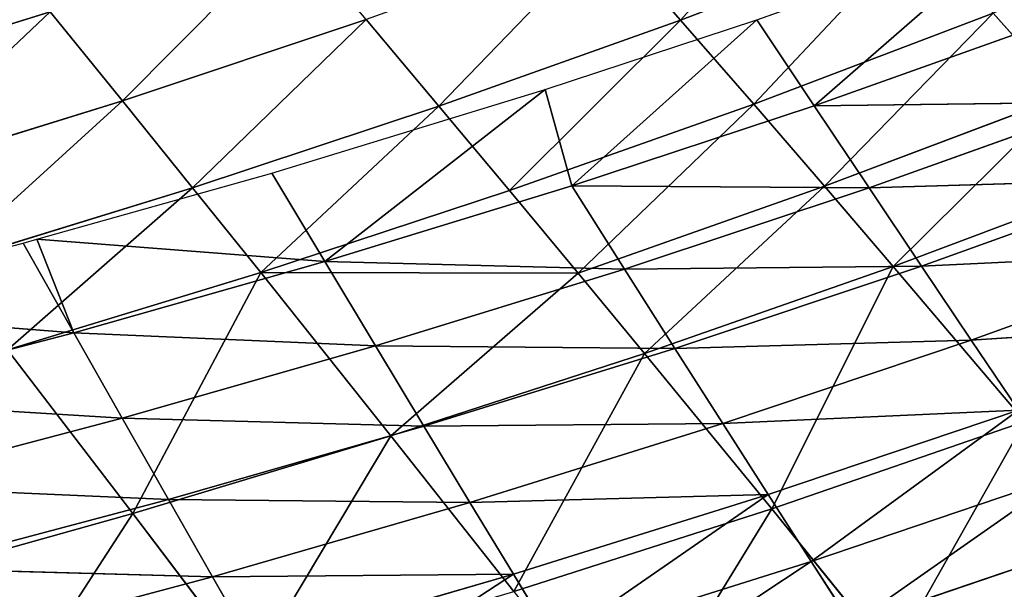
# Model space of a CAD drawing. Extents: x 0 to 500, y 0 to 390.
# Tile 644 of 656: x 364 to 384, y 25 to 37. Entities that reach past the tile are written whole.
import ezdxf

# ---------------------------------------------------------------- set-up
doc = ezdxf.new("R2010")
doc.units = 0
doc.header["$LTSCALE"] = 25.4
doc.layers.get('0').update_dxf_attribs({"linetype": 'CONTINUOUS'})

# ---------------------------------------------------------------- blocks, each defined once
blk = doc.blocks.new('ATLANTA505_-_S_STL')
at = {"color": 0}
for p, q in [((381.471, 112.387, 365.82), (379.088, 104.963, 362.875)), ((381.471, 112.387, 365.82), (379.088, 104.963, 362.875)), ((366.407, 97.977, 362.972), (363.45, 105.144, 367.52)), ((366.407, 97.977, 362.972), (363.45, 105.144, 367.52)), ((368.757, 105.083, 366.062), (366.407, 97.977, 362.972)), ((368.757, 105.083, 366.062), (366.407, 97.977, 362.972)), ((368.757, 105.083, 366.062), (371.532, 97.889, 361.429)), ((368.757, 105.083, 366.062), (371.532, 97.889, 361.429)), ((373.971, 105.022, 364.515), (371.532, 97.889, 361.429)), ((373.971, 105.022, 364.515), (371.532, 97.889, 361.429)), ((379.088, 104.963, 362.875), (373.971, 105.022, 364.515)), ((379.088, 104.963, 362.875), (373.971, 105.022, 364.515)), ((379.088, 104.963, 362.875), (376.564, 97.803, 359.796)), ((379.088, 104.963, 362.875), (376.564, 97.803, 359.796)), ((384.107, 104.904, 361.143), (379.088, 104.963, 362.875)), ((384.107, 104.904, 361.143), (379.088, 104.963, 362.875)), ((384.107, 104.904, 361.143), (381.5, 97.718, 358.072)), ((384.107, 104.904, 361.143), (381.5, 97.718, 358.072)), ((366.407, 97.977, 362.972), (361.191, 98.065, 364.427)), ((366.407, 97.977, 362.972), (361.191, 98.065, 364.427)), ((366.407, 97.977, 362.972), (363.919, 91.156, 359.727)), ((366.407, 97.977, 362.972), (363.919, 91.156, 359.727)), ((371.532, 97.889, 361.429), (366.407, 97.977, 362.972)), ((371.532, 97.889, 361.429), (366.407, 97.977, 362.972)), ((368.947, 91.044, 358.192), (366.407, 97.977, 362.972)), ((368.947, 91.044, 358.192), (366.407, 97.977, 362.972)), ((371.532, 97.889, 361.429), (368.947, 91.044, 358.192)), ((371.532, 97.889, 361.429), (368.947, 91.044, 358.192)), ((376.564, 97.803, 359.796), (371.532, 97.889, 361.429)), ((371.532, 97.889, 361.429), (375.244, 94.33, 358.202)), ((376.564, 97.803, 359.796), (371.532, 97.889, 361.429)), ((371.532, 97.889, 361.429), (375.244, 94.33, 358.202)), ((376.564, 97.803, 359.796), (375.244, 94.33, 358.202)), ((376.564, 97.803, 359.796), (375.244, 94.33, 358.202)), ((381.5, 97.718, 358.072), (376.564, 97.803, 359.796)), ((381.5, 97.718, 358.072), (376.564, 97.803, 359.796)), ((381.5, 97.718, 358.072), (380.136, 94.233, 356.483)), ((381.5, 97.718, 358.072), (380.136, 94.233, 356.483)), ((386.339, 97.635, 356.256), (381.5, 97.718, 358.072)), ((386.339, 97.635, 356.256), (381.5, 97.718, 358.072)), ((375.244, 94.33, 358.202), (368.947, 91.044, 358.192)), ((375.244, 94.33, 358.202), (368.947, 91.044, 358.192)), ((373.885, 90.934, 356.568), (375.244, 94.33, 358.202)), ((373.885, 90.934, 356.568), (375.244, 94.33, 358.202)), ((380.136, 94.233, 356.483), (375.244, 94.33, 358.202)), ((380.136, 94.233, 356.483), (375.244, 94.33, 358.202)), ((380.136, 94.233, 356.483), (378.73, 90.826, 354.856)), ((380.136, 94.233, 356.483), (378.73, 90.826, 354.856)), ((384.933, 94.138, 354.673), (380.136, 94.233, 356.483)), ((384.933, 94.138, 354.673), (380.136, 94.233, 356.483)), ((384.933, 94.138, 354.673), (383.482, 90.719, 353.053)), ((384.933, 94.138, 354.673), (383.482, 90.719, 353.053)), ((368.947, 91.044, 358.192), (363.919, 91.156, 359.727)), ((368.947, 91.044, 358.192), (363.919, 91.156, 359.727)), ((368.947, 91.044, 358.192), (367.595, 87.738, 356.511)), ((368.947, 91.044, 358.192), (367.595, 87.738, 356.511)), ((373.885, 90.934, 356.568), (368.947, 91.044, 358.192)), ((373.885, 90.934, 356.568), (368.947, 91.044, 358.192)), ((373.885, 90.934, 356.568), (372.483, 87.617, 354.894)), ((373.885, 90.934, 356.568), (372.483, 87.617, 354.894)), ((378.73, 90.826, 354.856), (373.885, 90.934, 356.568)), ((378.73, 90.826, 354.856), (373.885, 90.934, 356.568)), ((378.73, 90.826, 354.856), (377.28, 87.498, 353.188)), ((378.73, 90.826, 354.856), (377.28, 87.498, 353.188)), ((383.482, 90.719, 353.053), (378.73, 90.826, 354.856)), ((383.482, 90.719, 353.053), (378.73, 90.826, 354.856)), ((367.595, 87.738, 356.511), (362.619, 87.861, 358.043)), ((367.595, 87.738, 356.511), (362.619, 87.861, 358.043)), ((367.595, 87.738, 356.511), (366.203, 84.515, 354.788)), ((367.595, 87.738, 356.511), (366.203, 84.515, 354.788)), ((372.483, 87.617, 354.894), (367.595, 87.738, 356.511)), ((372.483, 87.617, 354.894), (367.595, 87.738, 356.511)), ((372.483, 87.617, 354.894), (371.038, 84.383, 353.177)), ((372.483, 87.617, 354.894), (371.038, 84.383, 353.177)), ((377.28, 87.498, 353.188), (372.483, 87.617, 354.894)), ((377.28, 87.498, 353.188), (372.483, 87.617, 354.894)), ((377.28, 87.498, 353.188), (375.784, 84.254, 351.479)), ((377.28, 87.498, 353.188), (375.784, 84.254, 351.479)), ((381.984, 87.381, 351.393), (377.28, 87.498, 353.188)), ((381.984, 87.381, 351.393), (377.28, 87.498, 353.188)), ((366.203, 84.515, 354.788), (361.281, 84.648, 356.314)), ((366.203, 84.515, 354.788), (361.281, 84.648, 356.314)), ((366.203, 84.515, 354.788), (364.77, 81.377, 353.021)), ((366.203, 84.515, 354.788), (364.77, 81.377, 353.021)), ((371.038, 84.383, 353.177), (366.203, 84.515, 354.788)), ((371.038, 84.383, 353.177), (366.203, 84.515, 354.788)), ((364.77, 81.377, 353.021), (359.904, 81.52, 354.54)), ((364.77, 81.377, 353.021), (359.904, 81.52, 354.54)), ((380.675, 50.908, 365.165), (379.871, 43.541, 363.921)), ((380.675, 50.908, 365.165), (379.871, 43.541, 363.921)), ((380.675, 50.908, 365.165), (385.701, 50.904, 363.46)), ((380.675, 50.908, 365.165), (385.701, 50.904, 363.46)), ((374.783, 43.545, 365.517), (373.963, 36.205, 364.174)), ((374.783, 43.545, 365.517), (373.963, 36.205, 364.174)), ((379.871, 43.541, 363.921), (374.783, 43.545, 365.517)), ((379.871, 43.541, 363.921), (374.783, 43.545, 365.517)), ((379.871, 43.541, 363.921), (379.018, 36.201, 362.595)), ((379.871, 43.541, 363.921), (379.018, 36.201, 362.595)), ((384.868, 43.536, 362.232), (379.871, 43.541, 363.921)), ((384.868, 43.536, 362.232), (379.871, 43.541, 363.921)), ((368.819, 36.211, 365.664), (367.989, 28.9, 364.221)), ((368.819, 36.211, 365.664), (367.989, 28.9, 364.221)), ((373.963, 36.205, 364.174), (367.989, 28.9, 364.221)), ((373.963, 36.205, 364.174), (367.989, 28.9, 364.221)), ((368.819, 36.211, 365.664), (373.963, 36.205, 364.174)), ((368.819, 36.211, 365.664), (373.963, 36.205, 364.174)), ((373.963, 36.205, 364.174), (373.097, 28.896, 362.748)), ((373.963, 36.205, 364.174), (373.097, 28.896, 362.748)), ((379.018, 36.201, 362.595), (373.097, 28.896, 362.748)), ((379.018, 36.201, 362.595), (373.097, 28.896, 362.748)), ((373.963, 36.205, 364.174), (379.018, 36.201, 362.595)), ((373.963, 36.205, 364.174), (379.018, 36.201, 362.595)), ((379.018, 36.201, 362.595), (378.117, 28.891, 361.187)), ((379.018, 36.201, 362.595), (378.117, 28.891, 361.187)), ((383.983, 36.196, 360.923), (378.117, 28.891, 361.187)), ((383.983, 36.196, 360.923), (378.117, 28.891, 361.187)), ((379.018, 36.201, 362.595), (383.983, 36.196, 360.923)), ((379.018, 36.201, 362.595), (383.983, 36.196, 360.923)), ((383.983, 36.196, 360.923), (383.046, 28.887, 359.533)), ((383.983, 36.196, 360.923), (383.046, 28.887, 359.533)), ((388.854, 36.192, 359.156), (383.046, 28.887, 359.533)), ((388.854, 36.192, 359.156), (383.046, 28.887, 359.533)), ((367.989, 28.9, 364.221), (361.959, 21.627, 364.06)), ((367.989, 28.9, 364.221), (361.959, 21.627, 364.06)), ((367.989, 28.9, 364.221), (362.794, 28.905, 365.605)), ((367.989, 28.9, 364.221), (362.794, 28.905, 365.605)), ((367.989, 28.9, 364.221), (367.114, 21.623, 362.693)), ((367.989, 28.9, 364.221), (367.114, 21.623, 362.693)), ((373.097, 28.896, 362.748), (367.114, 21.623, 362.693)), ((373.097, 28.896, 362.748), (367.114, 21.623, 362.693)), ((373.097, 28.896, 362.748), (367.989, 28.9, 364.221)), ((373.097, 28.896, 362.748), (367.989, 28.9, 364.221)), ((373.097, 28.896, 362.748), (372.184, 21.619, 361.24)), ((373.097, 28.896, 362.748), (372.184, 21.619, 361.24)), ((378.117, 28.891, 361.187), (372.184, 21.619, 361.24)), ((378.117, 28.891, 361.187), (372.184, 21.619, 361.24)), ((378.117, 28.891, 361.187), (373.097, 28.896, 362.748)), ((378.117, 28.891, 361.187), (373.097, 28.896, 362.748)), ((378.117, 28.891, 361.187), (377.166, 21.615, 359.697)), ((378.117, 28.891, 361.187), (377.166, 21.615, 359.697)), ((383.046, 28.887, 359.533), (377.166, 21.615, 359.697)), ((383.046, 28.887, 359.533), (377.166, 21.615, 359.697)), ((383.046, 28.887, 359.533), (378.117, 28.891, 361.187)), ((383.046, 28.887, 359.533), (378.117, 28.891, 361.187)), ((383.046, 28.887, 359.533), (382.058, 21.611, 358.064)), ((383.046, 28.887, 359.533), (382.058, 21.611, 358.064)), ((387.883, 28.883, 357.787), (382.058, 21.611, 358.064)), ((387.883, 28.883, 357.787), (382.058, 21.611, 358.064)), ((387.883, 28.883, 357.787), (383.046, 28.887, 359.533)), ((387.883, 28.883, 357.787), (383.046, 28.887, 359.533)), ((367.114, 21.623, 362.693), (361.082, 14.383, 362.429)), ((367.114, 21.623, 362.693), (361.082, 14.383, 362.429)), ((361.959, 21.627, 364.06), (367.114, 21.623, 362.693)), ((361.959, 21.627, 364.06), (367.114, 21.623, 362.693)), ((367.114, 21.623, 362.693), (366.197, 14.38, 361.081)), ((367.114, 21.623, 362.693), (366.197, 14.38, 361.081)), ((372.184, 21.619, 361.24), (366.197, 14.38, 361.081)), ((372.184, 21.619, 361.24), (366.197, 14.38, 361.081)), ((367.114, 21.623, 362.693), (372.184, 21.619, 361.24)), ((367.114, 21.623, 362.693), (372.184, 21.619, 361.24)), ((372.184, 21.619, 361.24), (371.225, 14.377, 359.648)), ((372.184, 21.619, 361.24), (371.225, 14.377, 359.648)), ((377.166, 21.615, 359.697), (371.225, 14.377, 359.648)), ((377.166, 21.615, 359.697), (371.225, 14.377, 359.648)), ((372.184, 21.619, 361.24), (377.166, 21.615, 359.697)), ((372.184, 21.619, 361.24), (377.166, 21.615, 359.697)), ((377.166, 21.615, 359.697), (376.167, 14.374, 358.127)), ((377.166, 21.615, 359.697), (376.167, 14.374, 358.127)), ((382.058, 21.611, 358.064), (376.167, 14.374, 358.127)), ((382.058, 21.611, 358.064), (376.167, 14.374, 358.127)), ((377.166, 21.615, 359.697), (382.058, 21.611, 358.064)), ((377.166, 21.615, 359.697), (382.058, 21.611, 358.064)), ((382.058, 21.611, 358.064), (381.02, 14.371, 356.516)), ((382.058, 21.611, 358.064), (381.02, 14.371, 356.516)), ((386.859, 21.608, 356.339), (381.02, 14.371, 356.516)), ((386.859, 21.608, 356.339), (381.02, 14.371, 356.516)), ((382.058, 21.611, 358.064), (386.859, 21.608, 356.339)), ((382.058, 21.611, 358.064), (386.859, 21.608, 356.339)), ((366.197, 14.38, 361.081), (360.165, 7.177, 360.712)), ((366.197, 14.38, 361.081), (360.165, 7.177, 360.712)), ((366.197, 14.38, 361.081), (361.082, 14.383, 362.429)), ((366.197, 14.38, 361.081), (361.082, 14.383, 362.429)), ((366.197, 14.38, 361.081), (365.235, 7.175, 359.386)), ((366.197, 14.38, 361.081), (365.235, 7.175, 359.386)), ((371.225, 14.377, 359.648), (365.235, 7.175, 359.386)), ((371.225, 14.377, 359.648), (365.235, 7.175, 359.386)), ((371.225, 14.377, 359.648), (366.197, 14.38, 361.081)), ((371.225, 14.377, 359.648), (366.197, 14.38, 361.081)), ((371.225, 14.377, 359.648), (370.221, 7.173, 357.974)), ((371.225, 14.377, 359.648), (370.221, 7.173, 357.974)), ((376.167, 14.374, 358.127), (370.221, 7.173, 357.974)), ((376.167, 14.374, 358.127), (370.221, 7.173, 357.974)), ((376.167, 14.374, 358.127), (371.225, 14.377, 359.648)), ((376.167, 14.374, 358.127), (371.225, 14.377, 359.648)), ((376.167, 14.374, 358.127), (375.12, 7.171, 356.476)), ((376.167, 14.374, 358.127), (375.12, 7.171, 356.476)), ((381.02, 14.371, 356.516), (375.12, 7.171, 356.476)), ((381.02, 14.371, 356.516), (375.12, 7.171, 356.476)), ((381.02, 14.371, 356.516), (376.167, 14.374, 358.127)), ((381.02, 14.371, 356.516), (376.167, 14.374, 358.127)), ((381.02, 14.371, 356.516), (379.93, 7.17, 354.889)), ((381.02, 14.371, 356.516), (379.93, 7.17, 354.889)), ((385.781, 14.369, 354.814), (379.93, 7.17, 354.889)), ((385.781, 14.369, 354.814), (379.93, 7.17, 354.889)), ((385.781, 14.369, 354.814), (381.02, 14.371, 356.516)), ((385.781, 14.369, 354.814), (381.02, 14.371, 356.516)), ((359.207, 0.01, 358.911), (365.235, 7.175, 359.386)), ((359.207, 0.01, 358.911), (365.235, 7.175, 359.386)), ((365.235, 7.175, 359.386), (360.165, 7.177, 360.712)), ((365.235, 7.175, 359.386), (360.165, 7.177, 360.712)), ((364.231, 0.01, 357.607), (365.235, 7.175, 359.386)), ((364.231, 0.01, 357.607), (365.235, 7.175, 359.386)), ((365.235, 7.175, 359.386), (364.507, 0.01, 357.533)), ((365.235, 7.175, 359.386), (364.507, 0.01, 357.533)), ((364.507, 0.01, 357.533), (370.221, 7.173, 357.974)), ((364.507, 0.01, 357.533), (370.221, 7.173, 357.974)), ((370.221, 7.173, 357.974), (365.235, 7.175, 359.386)), ((370.221, 7.173, 357.974), (365.235, 7.175, 359.386)), ((369.17, 0.01, 356.219), (370.221, 7.173, 357.974)), ((369.17, 0.01, 356.219), (370.221, 7.173, 357.974)), ((375.12, 7.171, 356.476), (370.221, 7.173, 357.974)), ((375.12, 7.171, 356.476), (370.221, 7.173, 357.974)), ((374.589, 0.01, 354.566), (375.12, 7.171, 356.476)), ((374.589, 0.01, 354.566), (375.12, 7.171, 356.476)), ((379.93, 7.17, 354.889), (375.12, 7.171, 356.476)), ((379.93, 7.17, 354.889), (375.12, 7.171, 356.476)), ((378.791, 0.01, 353.183), (379.93, 7.17, 354.889)), ((378.791, 0.01, 353.183), (379.93, 7.17, 354.889)), ((384.651, 7.168, 353.211), (379.93, 7.17, 354.889)), ((384.651, 7.168, 353.211), (379.93, 7.17, 354.889)), ((359.207, 0.01, 358.911), (364.231, 0.01, 357.607)), ((364.231, 0.01, 357.607), (364.507, 0.01, 357.533)), ((364.507, 0.01, 357.533), (369.17, 0.01, 356.219)), ((369.17, 0.01, 356.219), (374.589, 0.01, 354.566)), ((374.589, 0.01, 354.566), (378.791, 0.01, 353.183)), ((378.791, 0.01, 353.183), (384.012, 0.01, 351.331))]:
    blk.add_line(p, q, dxfattribs=at)
mesh = blk.add_polyface(dxfattribs=at)
corners = [(388.256, 118.45, 366.389), (386.564, 112.357, 364.081), (381.471, 112.387, 365.82)]
mesh.append_faces([[corners[k] for k in face] for face in [(0, 1, 2)]], dxfattribs={"color": 0})
mesh = blk.add_polyface(dxfattribs=at)
corners = [(376.276, 112.417, 367.463), (379.088, 104.963, 362.875), (373.971, 105.022, 364.515), (381.471, 112.387, 365.82)]
mesh.append_faces([[corners[k] for k in face] for face in [(0, 1, 2), (1, 0, 3)]], dxfattribs={"vtx0": -1, "color": 0})
mesh = blk.add_polyface(dxfattribs=at)
corners = [(381.471, 112.387, 365.82), (384.107, 104.904, 361.143), (379.088, 104.963, 362.875), (386.564, 112.357, 364.081)]
mesh.append_faces([[corners[k] for k in face] for face in [(0, 1, 2), (1, 0, 3)]], dxfattribs={"vtx0": -1, "color": 0})
mesh = blk.add_polyface(dxfattribs=at)
corners = [(366.407, 97.977, 362.972), (361.191, 98.065, 364.427), (363.45, 105.144, 367.52)]
mesh.append_faces([[corners[k] for k in face] for face in [(0, 1, 2)]], dxfattribs={"color": 0})
mesh = blk.add_polyface(dxfattribs=at)
corners = [(368.757, 105.083, 366.062), (366.407, 97.977, 362.972), (363.45, 105.144, 367.52)]
mesh.append_faces([[corners[k] for k in face] for face in [(0, 1, 2)]], dxfattribs={"color": 0})
mesh = blk.add_polyface(dxfattribs=at)
corners = [(371.532, 97.889, 361.429), (366.407, 97.977, 362.972), (368.757, 105.083, 366.062)]
mesh.append_faces([[corners[k] for k in face] for face in [(0, 1, 2)]], dxfattribs={"color": 0})
mesh = blk.add_polyface(dxfattribs=at)
corners = [(373.971, 105.022, 364.515), (371.532, 97.889, 361.429), (368.757, 105.083, 366.062)]
mesh.append_faces([[corners[k] for k in face] for face in [(0, 1, 2)]], dxfattribs={"color": 0})
mesh = blk.add_polyface(dxfattribs=at)
corners = [(373.971, 105.022, 364.515), (376.564, 97.803, 359.796), (371.532, 97.889, 361.429), (379.088, 104.963, 362.875)]
mesh.append_faces([[corners[k] for k in face] for face in [(0, 1, 2), (1, 0, 3)]], dxfattribs={"vtx0": -1, "color": 0})
mesh = blk.add_polyface(dxfattribs=at)
corners = [(379.088, 104.963, 362.875), (381.5, 97.718, 358.072), (376.564, 97.803, 359.796), (384.107, 104.904, 361.143)]
mesh.append_faces([[corners[k] for k in face] for face in [(0, 1, 2), (1, 0, 3)]], dxfattribs={"vtx0": -1, "color": 0})
mesh = blk.add_polyface(dxfattribs=at)
corners = [(384.107, 104.904, 361.143), (386.339, 97.635, 356.256), (381.5, 97.718, 358.072), (389.025, 104.846, 359.315)]
mesh.append_faces([[corners[k] for k in face] for face in [(0, 1, 2), (1, 0, 3)]], dxfattribs={"vtx0": -1, "color": 0})
mesh = blk.add_polyface(dxfattribs=at)
corners = [(366.407, 97.977, 362.972), (363.919, 91.156, 359.727), (361.191, 98.065, 364.427)]
mesh.append_faces([[corners[k] for k in face] for face in [(0, 1, 2)]], dxfattribs={"color": 0})
mesh = blk.add_polyface(dxfattribs=at)
corners = [(368.947, 91.044, 358.192), (363.919, 91.156, 359.727), (366.407, 97.977, 362.972)]
mesh.append_faces([[corners[k] for k in face] for face in [(0, 1, 2)]], dxfattribs={"color": 0})
mesh = blk.add_polyface(dxfattribs=at)
corners = [(371.532, 97.889, 361.429), (368.947, 91.044, 358.192), (366.407, 97.977, 362.972)]
mesh.append_faces([[corners[k] for k in face] for face in [(0, 1, 2)]], dxfattribs={"color": 0})
mesh = blk.add_polyface(dxfattribs=at)
corners = [(375.244, 94.33, 358.202), (368.947, 91.044, 358.192), (371.532, 97.889, 361.429)]
mesh.append_faces([[corners[k] for k in face] for face in [(0, 1, 2)]], dxfattribs={"color": 0})
mesh = blk.add_polyface(dxfattribs=at)
corners = [(376.564, 97.803, 359.796), (375.244, 94.33, 358.202), (371.532, 97.889, 361.429)]
mesh.append_faces([[corners[k] for k in face] for face in [(0, 1, 2)]], dxfattribs={"color": 0})
mesh = blk.add_polyface(dxfattribs=at)
corners = [(376.564, 97.803, 359.796), (380.136, 94.233, 356.483), (375.244, 94.33, 358.202), (381.5, 97.718, 358.072)]
mesh.append_faces([[corners[k] for k in face] for face in [(0, 1, 2), (1, 0, 3)]], dxfattribs={"vtx0": -1, "color": 0})
mesh = blk.add_polyface(dxfattribs=at)
corners = [(381.5, 97.718, 358.072), (384.933, 94.138, 354.673), (380.136, 94.233, 356.483), (386.339, 97.635, 356.256)]
mesh.append_faces([[corners[k] for k in face] for face in [(0, 1, 2), (1, 0, 3)]], dxfattribs={"vtx0": -1, "color": 0})
mesh = blk.add_polyface(dxfattribs=at)
corners = [(375.244, 94.33, 358.202), (373.885, 90.934, 356.568), (368.947, 91.044, 358.192)]
mesh.append_faces([[corners[k] for k in face] for face in [(0, 1, 2)]], dxfattribs={"color": 0})
mesh = blk.add_polyface(dxfattribs=at)
corners = [(375.244, 94.33, 358.202), (378.73, 90.826, 354.856), (373.885, 90.934, 356.568), (380.136, 94.233, 356.483)]
mesh.append_faces([[corners[k] for k in face] for face in [(0, 1, 2), (1, 0, 3)]], dxfattribs={"vtx0": -1, "color": 0})
mesh = blk.add_polyface(dxfattribs=at)
corners = [(380.136, 94.233, 356.483), (383.482, 90.719, 353.053), (378.73, 90.826, 354.856), (384.933, 94.138, 354.673)]
mesh.append_faces([[corners[k] for k in face] for face in [(0, 1, 2), (1, 0, 3)]], dxfattribs={"vtx0": -1, "color": 0})
mesh = blk.add_polyface(dxfattribs=at)
corners = [(384.933, 94.138, 354.673), (388.136, 90.615, 351.158), (383.482, 90.719, 353.053), (389.631, 94.044, 352.77)]
mesh.append_faces([[corners[k] for k in face] for face in [(0, 1, 2), (1, 0, 3)]], dxfattribs={"vtx0": -1, "color": 0})
mesh = blk.add_polyface(dxfattribs=at)
corners = [(363.919, 91.156, 359.727), (367.595, 87.738, 356.511), (362.619, 87.861, 358.043), (368.947, 91.044, 358.192)]
mesh.append_faces([[corners[k] for k in face] for face in [(0, 1, 2), (1, 0, 3)]], dxfattribs={"vtx0": -1, "color": 0})
mesh = blk.add_polyface(dxfattribs=at)
corners = [(368.947, 91.044, 358.192), (372.483, 87.617, 354.894), (367.595, 87.738, 356.511), (373.885, 90.934, 356.568)]
mesh.append_faces([[corners[k] for k in face] for face in [(0, 1, 2), (1, 0, 3)]], dxfattribs={"vtx0": -1, "color": 0})
mesh = blk.add_polyface(dxfattribs=at)
corners = [(373.885, 90.934, 356.568), (377.28, 87.498, 353.188), (372.483, 87.617, 354.894), (378.73, 90.826, 354.856)]
mesh.append_faces([[corners[k] for k in face] for face in [(0, 1, 2), (1, 0, 3)]], dxfattribs={"vtx0": -1, "color": 0})
mesh = blk.add_polyface(dxfattribs=at)
corners = [(378.73, 90.826, 354.856), (381.984, 87.381, 351.393), (377.28, 87.498, 353.188), (383.482, 90.719, 353.053)]
mesh.append_faces([[corners[k] for k in face] for face in [(0, 1, 2), (1, 0, 3)]], dxfattribs={"vtx0": -1, "color": 0})
mesh = blk.add_polyface(dxfattribs=at)
corners = [(362.619, 87.861, 358.043), (366.203, 84.515, 354.788), (361.281, 84.648, 356.314), (367.595, 87.738, 356.511)]
mesh.append_faces([[corners[k] for k in face] for face in [(0, 1, 2), (1, 0, 3)]], dxfattribs={"vtx0": -1, "color": 0})
mesh = blk.add_polyface(dxfattribs=at)
corners = [(367.595, 87.738, 356.511), (371.038, 84.383, 353.177), (366.203, 84.515, 354.788), (372.483, 87.617, 354.894)]
mesh.append_faces([[corners[k] for k in face] for face in [(0, 1, 2), (1, 0, 3)]], dxfattribs={"vtx0": -1, "color": 0})
mesh = blk.add_polyface(dxfattribs=at)
corners = [(372.483, 87.617, 354.894), (375.784, 84.254, 351.479), (371.038, 84.383, 353.177), (377.28, 87.498, 353.188)]
mesh.append_faces([[corners[k] for k in face] for face in [(0, 1, 2), (1, 0, 3)]], dxfattribs={"vtx0": -1, "color": 0})
mesh = blk.add_polyface(dxfattribs=at)
corners = [(377.28, 87.498, 353.188), (380.438, 84.128, 349.692), (375.784, 84.254, 351.479), (381.984, 87.381, 351.393)]
mesh.append_faces([[corners[k] for k in face] for face in [(0, 1, 2), (1, 0, 3)]], dxfattribs={"vtx0": -1, "color": 0})
mesh = blk.add_polyface(dxfattribs=at)
corners = [(361.281, 84.648, 356.314), (364.77, 81.377, 353.021), (359.904, 81.52, 354.54), (366.203, 84.515, 354.788)]
mesh.append_faces([[corners[k] for k in face] for face in [(0, 1, 2), (1, 0, 3)]], dxfattribs={"vtx0": -1, "color": 0})
mesh = blk.add_polyface(dxfattribs=at)
corners = [(366.203, 84.515, 354.788), (369.55, 81.237, 351.416), (364.77, 81.377, 353.021), (371.038, 84.383, 353.177)]
mesh.append_faces([[corners[k] for k in face] for face in [(0, 1, 2), (1, 0, 3)]], dxfattribs={"vtx0": -1, "color": 0})
mesh = blk.add_polyface(dxfattribs=at)
corners = [(359.904, 81.52, 354.54), (363.297, 78.33, 351.208), (358.489, 78.481, 352.721), (364.77, 81.377, 353.021)]
mesh.append_faces([[corners[k] for k in face] for face in [(0, 1, 2), (1, 0, 3)]], dxfattribs={"vtx0": -1, "color": 0})
mesh = blk.add_polyface(dxfattribs=at)
corners = [(385.701, 50.904, 363.46), (381.429, 58.301, 366.326), (380.675, 50.908, 365.165), (386.483, 58.297, 364.608)]
mesh.append_faces([[corners[k] for k in face] for face in [(0, 1, 2), (1, 0, 3)]], dxfattribs={"vtx0": -1, "color": 0})
mesh = blk.add_polyface(dxfattribs=at)
corners = [(379.871, 43.541, 363.921), (375.556, 50.913, 366.775), (374.783, 43.545, 365.517), (380.675, 50.908, 365.165)]
mesh.append_faces([[corners[k] for k in face] for face in [(0, 1, 2), (1, 0, 3)]], dxfattribs={"vtx0": -1, "color": 0})
mesh = blk.add_polyface(dxfattribs=at)
corners = [(384.868, 43.536, 362.232), (380.675, 50.908, 365.165), (379.871, 43.541, 363.921), (385.701, 50.904, 363.46)]
mesh.append_faces([[corners[k] for k in face] for face in [(0, 1, 2), (1, 0, 3)]], dxfattribs={"vtx0": -1, "color": 0})
mesh = blk.add_polyface(dxfattribs=at)
corners = [(373.963, 36.205, 364.174), (369.605, 43.551, 367.021), (368.819, 36.211, 365.664), (374.783, 43.545, 365.517)]
mesh.append_faces([[corners[k] for k in face] for face in [(0, 1, 2), (1, 0, 3)]], dxfattribs={"vtx0": -1, "color": 0})
mesh = blk.add_polyface(dxfattribs=at)
corners = [(379.018, 36.201, 362.595), (374.783, 43.545, 365.517), (373.963, 36.205, 364.174), (379.871, 43.541, 363.921)]
mesh.append_faces([[corners[k] for k in face] for face in [(0, 1, 2), (1, 0, 3)]], dxfattribs={"vtx0": -1, "color": 0})
mesh = blk.add_polyface(dxfattribs=at)
corners = [(383.983, 36.196, 360.923), (379.871, 43.541, 363.921), (379.018, 36.201, 362.595), (384.868, 43.536, 362.232)]
mesh.append_faces([[corners[k] for k in face] for face in [(0, 1, 2), (1, 0, 3)]], dxfattribs={"vtx0": -1, "color": 0})
mesh = blk.add_polyface(dxfattribs=at)
corners = [(368.819, 36.211, 365.664), (362.794, 28.905, 365.605), (367.989, 28.9, 364.221)]
mesh.append_faces([[corners[k] for k in face] for face in [(0, 1, 2)]], dxfattribs={"color": 0})
mesh = blk.add_polyface(dxfattribs=at)
corners = [(373.963, 36.205, 364.174), (368.819, 36.211, 365.664), (367.989, 28.9, 364.221)]
mesh.append_faces([[corners[k] for k in face] for face in [(0, 1, 2)]], dxfattribs={"color": 0})
mesh = blk.add_polyface(dxfattribs=at)
corners = [(373.963, 36.205, 364.174), (367.989, 28.9, 364.221), (373.097, 28.896, 362.748)]
mesh.append_faces([[corners[k] for k in face] for face in [(0, 1, 2)]], dxfattribs={"color": 0})
mesh = blk.add_polyface(dxfattribs=at)
corners = [(379.018, 36.201, 362.595), (373.963, 36.205, 364.174), (373.097, 28.896, 362.748)]
mesh.append_faces([[corners[k] for k in face] for face in [(0, 1, 2)]], dxfattribs={"color": 0})
mesh = blk.add_polyface(dxfattribs=at)
corners = [(379.018, 36.201, 362.595), (373.097, 28.896, 362.748), (378.117, 28.891, 361.187)]
mesh.append_faces([[corners[k] for k in face] for face in [(0, 1, 2)]], dxfattribs={"color": 0})
mesh = blk.add_polyface(dxfattribs=at)
corners = [(383.983, 36.196, 360.923), (379.018, 36.201, 362.595), (378.117, 28.891, 361.187)]
mesh.append_faces([[corners[k] for k in face] for face in [(0, 1, 2)]], dxfattribs={"color": 0})
mesh = blk.add_polyface(dxfattribs=at)
corners = [(383.983, 36.196, 360.923), (378.117, 28.891, 361.187), (383.046, 28.887, 359.533)]
mesh.append_faces([[corners[k] for k in face] for face in [(0, 1, 2)]], dxfattribs={"color": 0})
mesh = blk.add_polyface(dxfattribs=at)
corners = [(388.854, 36.192, 359.156), (383.983, 36.196, 360.923), (383.046, 28.887, 359.533)]
mesh.append_faces([[corners[k] for k in face] for face in [(0, 1, 2)]], dxfattribs={"color": 0})
mesh = blk.add_polyface(dxfattribs=at)
corners = [(388.854, 36.192, 359.156), (383.046, 28.887, 359.533), (387.883, 28.883, 357.787)]
mesh.append_faces([[corners[k] for k in face] for face in [(0, 1, 2)]], dxfattribs={"color": 0})
mesh = blk.add_polyface(dxfattribs=at)
corners = [(367.989, 28.9, 364.221), (362.794, 28.905, 365.605), (361.959, 21.627, 364.06)]
mesh.append_faces([[corners[k] for k in face] for face in [(0, 1, 2)]], dxfattribs={"color": 0})
mesh = blk.add_polyface(dxfattribs=at)
corners = [(367.989, 28.9, 364.221), (361.959, 21.627, 364.06), (367.114, 21.623, 362.693)]
mesh.append_faces([[corners[k] for k in face] for face in [(0, 1, 2)]], dxfattribs={"color": 0})
mesh = blk.add_polyface(dxfattribs=at)
corners = [(373.097, 28.896, 362.748), (367.989, 28.9, 364.221), (367.114, 21.623, 362.693)]
mesh.append_faces([[corners[k] for k in face] for face in [(0, 1, 2)]], dxfattribs={"color": 0})
mesh = blk.add_polyface(dxfattribs=at)
corners = [(373.097, 28.896, 362.748), (367.114, 21.623, 362.693), (372.184, 21.619, 361.24)]
mesh.append_faces([[corners[k] for k in face] for face in [(0, 1, 2)]], dxfattribs={"color": 0})
mesh = blk.add_polyface(dxfattribs=at)
corners = [(378.117, 28.891, 361.187), (373.097, 28.896, 362.748), (372.184, 21.619, 361.24)]
mesh.append_faces([[corners[k] for k in face] for face in [(0, 1, 2)]], dxfattribs={"color": 0})
mesh = blk.add_polyface(dxfattribs=at)
corners = [(378.117, 28.891, 361.187), (372.184, 21.619, 361.24), (377.166, 21.615, 359.697)]
mesh.append_faces([[corners[k] for k in face] for face in [(0, 1, 2)]], dxfattribs={"color": 0})
mesh = blk.add_polyface(dxfattribs=at)
corners = [(383.046, 28.887, 359.533), (378.117, 28.891, 361.187), (377.166, 21.615, 359.697)]
mesh.append_faces([[corners[k] for k in face] for face in [(0, 1, 2)]], dxfattribs={"color": 0})
mesh = blk.add_polyface(dxfattribs=at)
corners = [(383.046, 28.887, 359.533), (377.166, 21.615, 359.697), (382.058, 21.611, 358.064)]
mesh.append_faces([[corners[k] for k in face] for face in [(0, 1, 2)]], dxfattribs={"color": 0})
mesh = blk.add_polyface(dxfattribs=at)
corners = [(387.883, 28.883, 357.787), (383.046, 28.887, 359.533), (382.058, 21.611, 358.064)]
mesh.append_faces([[corners[k] for k in face] for face in [(0, 1, 2)]], dxfattribs={"color": 0})
mesh = blk.add_polyface(dxfattribs=at)
corners = [(387.883, 28.883, 357.787), (382.058, 21.611, 358.064), (386.859, 21.608, 356.339)]
mesh.append_faces([[corners[k] for k in face] for face in [(0, 1, 2)]], dxfattribs={"color": 0})
mesh = blk.add_polyface(dxfattribs=at)
corners = [(367.114, 21.623, 362.693), (361.959, 21.627, 364.06), (361.082, 14.383, 362.429)]
mesh.append_faces([[corners[k] for k in face] for face in [(0, 1, 2)]], dxfattribs={"color": 0})
mesh = blk.add_polyface(dxfattribs=at)
corners = [(367.114, 21.623, 362.693), (361.082, 14.383, 362.429), (366.197, 14.38, 361.081)]
mesh.append_faces([[corners[k] for k in face] for face in [(0, 1, 2)]], dxfattribs={"color": 0})
mesh = blk.add_polyface(dxfattribs=at)
corners = [(372.184, 21.619, 361.24), (367.114, 21.623, 362.693), (366.197, 14.38, 361.081)]
mesh.append_faces([[corners[k] for k in face] for face in [(0, 1, 2)]], dxfattribs={"color": 0})
mesh = blk.add_polyface(dxfattribs=at)
corners = [(372.184, 21.619, 361.24), (366.197, 14.38, 361.081), (371.225, 14.377, 359.648)]
mesh.append_faces([[corners[k] for k in face] for face in [(0, 1, 2)]], dxfattribs={"color": 0})
mesh = blk.add_polyface(dxfattribs=at)
corners = [(377.166, 21.615, 359.697), (372.184, 21.619, 361.24), (371.225, 14.377, 359.648)]
mesh.append_faces([[corners[k] for k in face] for face in [(0, 1, 2)]], dxfattribs={"color": 0})
mesh = blk.add_polyface(dxfattribs=at)
corners = [(377.166, 21.615, 359.697), (371.225, 14.377, 359.648), (376.167, 14.374, 358.127)]
mesh.append_faces([[corners[k] for k in face] for face in [(0, 1, 2)]], dxfattribs={"color": 0})
mesh = blk.add_polyface(dxfattribs=at)
corners = [(382.058, 21.611, 358.064), (377.166, 21.615, 359.697), (376.167, 14.374, 358.127)]
mesh.append_faces([[corners[k] for k in face] for face in [(0, 1, 2)]], dxfattribs={"color": 0})
mesh = blk.add_polyface(dxfattribs=at)
corners = [(382.058, 21.611, 358.064), (376.167, 14.374, 358.127), (381.02, 14.371, 356.516)]
mesh.append_faces([[corners[k] for k in face] for face in [(0, 1, 2)]], dxfattribs={"color": 0})
mesh = blk.add_polyface(dxfattribs=at)
corners = [(386.859, 21.608, 356.339), (382.058, 21.611, 358.064), (381.02, 14.371, 356.516)]
mesh.append_faces([[corners[k] for k in face] for face in [(0, 1, 2)]], dxfattribs={"color": 0})
mesh = blk.add_polyface(dxfattribs=at)
corners = [(386.859, 21.608, 356.339), (381.02, 14.371, 356.516), (385.781, 14.369, 354.814)]
mesh.append_faces([[corners[k] for k in face] for face in [(0, 1, 2)]], dxfattribs={"color": 0})
mesh = blk.add_polyface(dxfattribs=at)
corners = [(366.197, 14.38, 361.081), (361.082, 14.383, 362.429), (360.165, 7.177, 360.712)]
mesh.append_faces([[corners[k] for k in face] for face in [(0, 1, 2)]], dxfattribs={"color": 0})
mesh = blk.add_polyface(dxfattribs=at)
corners = [(366.197, 14.38, 361.081), (360.165, 7.177, 360.712), (365.235, 7.175, 359.386)]
mesh.append_faces([[corners[k] for k in face] for face in [(0, 1, 2)]], dxfattribs={"color": 0})
mesh = blk.add_polyface(dxfattribs=at)
corners = [(371.225, 14.377, 359.648), (366.197, 14.38, 361.081), (365.235, 7.175, 359.386)]
mesh.append_faces([[corners[k] for k in face] for face in [(0, 1, 2)]], dxfattribs={"color": 0})
mesh = blk.add_polyface(dxfattribs=at)
corners = [(371.225, 14.377, 359.648), (365.235, 7.175, 359.386), (370.221, 7.173, 357.974)]
mesh.append_faces([[corners[k] for k in face] for face in [(0, 1, 2)]], dxfattribs={"color": 0})
mesh = blk.add_polyface(dxfattribs=at)
corners = [(376.167, 14.374, 358.127), (371.225, 14.377, 359.648), (370.221, 7.173, 357.974)]
mesh.append_faces([[corners[k] for k in face] for face in [(0, 1, 2)]], dxfattribs={"color": 0})
mesh = blk.add_polyface(dxfattribs=at)
corners = [(376.167, 14.374, 358.127), (370.221, 7.173, 357.974), (375.12, 7.171, 356.476)]
mesh.append_faces([[corners[k] for k in face] for face in [(0, 1, 2)]], dxfattribs={"color": 0})
mesh = blk.add_polyface(dxfattribs=at)
corners = [(381.02, 14.371, 356.516), (376.167, 14.374, 358.127), (375.12, 7.171, 356.476)]
mesh.append_faces([[corners[k] for k in face] for face in [(0, 1, 2)]], dxfattribs={"color": 0})
mesh = blk.add_polyface(dxfattribs=at)
corners = [(381.02, 14.371, 356.516), (375.12, 7.171, 356.476), (379.93, 7.17, 354.889)]
mesh.append_faces([[corners[k] for k in face] for face in [(0, 1, 2)]], dxfattribs={"color": 0})
mesh = blk.add_polyface(dxfattribs=at)
corners = [(385.781, 14.369, 354.814), (381.02, 14.371, 356.516), (379.93, 7.17, 354.889)]
mesh.append_faces([[corners[k] for k in face] for face in [(0, 1, 2)]], dxfattribs={"color": 0})
mesh = blk.add_polyface(dxfattribs=at)
corners = [(385.781, 14.369, 354.814), (379.93, 7.17, 354.889), (384.651, 7.168, 353.211)]
mesh.append_faces([[corners[k] for k in face] for face in [(0, 1, 2)]], dxfattribs={"color": 0})
mesh = blk.add_polyface(dxfattribs=at)
corners = [(365.235, 7.175, 359.386), (360.165, 7.177, 360.712), (359.207, 0.01, 358.911)]
mesh.append_faces([[corners[k] for k in face] for face in [(0, 1, 2)]], dxfattribs={"color": 0})
mesh = blk.add_polyface(dxfattribs=at)
corners = [(365.235, 7.175, 359.386), (359.207, 0.01, 358.911), (364.231, 0.01, 357.607)]
mesh.append_faces([[corners[k] for k in face] for face in [(0, 1, 2)]], dxfattribs={"color": 0})
mesh = blk.add_polyface(dxfattribs=at)
corners = [(365.235, 7.175, 359.386), (364.231, 0.01, 357.607), (364.507, 0.01, 357.533)]
mesh.append_faces([[corners[k] for k in face] for face in [(0, 1, 2)]], dxfattribs={"color": 0})
mesh = blk.add_polyface(dxfattribs=at)
corners = [(370.221, 7.173, 357.974), (365.235, 7.175, 359.386), (364.507, 0.01, 357.533)]
mesh.append_faces([[corners[k] for k in face] for face in [(0, 1, 2)]], dxfattribs={"color": 0})
mesh = blk.add_polyface(dxfattribs=at)
corners = [(370.221, 7.173, 357.974), (364.507, 0.01, 357.533), (369.17, 0.01, 356.219)]
mesh.append_faces([[corners[k] for k in face] for face in [(0, 1, 2)]], dxfattribs={"color": 0})
mesh = blk.add_polyface(dxfattribs=at)
corners = [(374.589, 0.01, 354.566), (370.221, 7.173, 357.974), (369.17, 0.01, 356.219), (375.12, 7.171, 356.476)]
mesh.append_faces([[corners[k] for k in face] for face in [(0, 1, 2), (1, 0, 3)]], dxfattribs={"vtx0": -1, "color": 0})
mesh = blk.add_polyface(dxfattribs=at)
corners = [(378.791, 0.01, 353.183), (375.12, 7.171, 356.476), (374.589, 0.01, 354.566), (379.93, 7.17, 354.889)]
mesh.append_faces([[corners[k] for k in face] for face in [(0, 1, 2), (1, 0, 3)]], dxfattribs={"vtx0": -1, "color": 0})
mesh = blk.add_polyface(dxfattribs=at)
corners = [(384.012, 0.01, 351.331), (379.93, 7.17, 354.889), (378.791, 0.01, 353.183), (384.651, 7.168, 353.211)]
mesh.append_faces([[corners[k] for k in face] for face in [(0, 1, 2), (1, 0, 3)]], dxfattribs={"vtx0": -1, "color": 0})

msp = doc.modelspace()

# ---------------------------------------------------------------- block references
at = {"color": 254, "extrusion": (0, -1, 1.11022e-16)}
msp.add_blockref('ATLANTA505_-_S_STL', (-0.149, -0.01, -389.852), dxfattribs=at)

doc.saveas('drawing.dxf')
